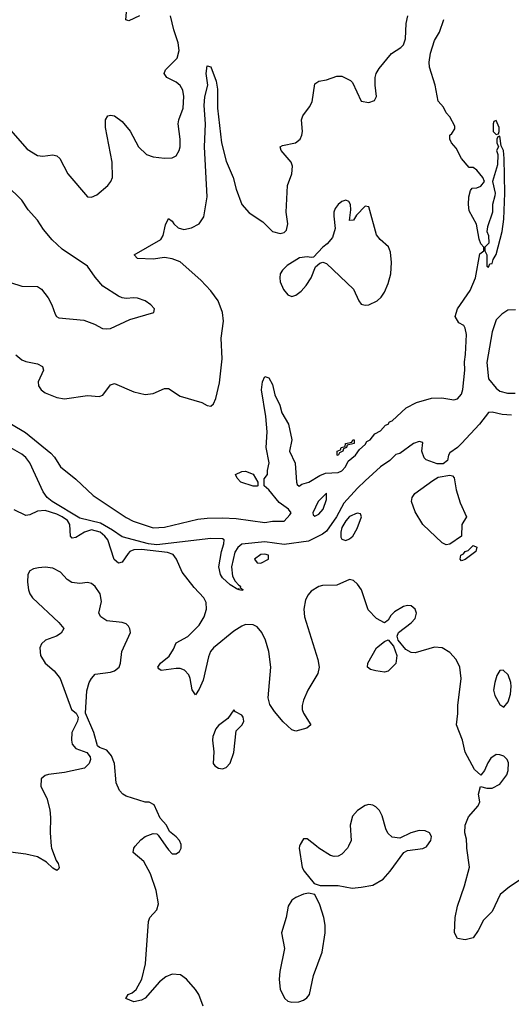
# Model space of a CAD drawing. Header units: inches. Extents: x 1449094 to 1618372, y 389908 to 534307.
# Tile 271 of 494: x 1600798 to 1603349, y 429180 to 434290. Entities that reach past the tile are written whole.
import ezdxf

# ---------------------------------------------------------------- set-up
doc = ezdxf.new("R2010")
doc.units = ezdxf.units.IN
doc.header["$MEASUREMENT"] = 0
doc.layers.add('B6402', color=7, linetype='Continuous')
doc.layers.add('B6403', color=7, linetype='Continuous')

msp = doc.modelspace()

# ---------------------------------------------------------------- linework, layer by layer
at = {"layer": 'B6402', "color": 5}
for points, elevation in [([(1600961.8, 430000), (1600962.6, 429990), (1600986.6, 429926.6), (1600997.1, 429910), (1601002.8, 429890), (1600999.1, 429880.9), (1600990, 429874), (1600970, 429886.6), (1600937.7, 429917.7), (1600890, 429945.1), (1600830, 429959.3), (1600750, 429969.4)], 460), ([(1601749.8, 429170), (1601727.6, 429230), (1601710, 429257.4), (1601664, 429310), (1601632, 429332), (1601590, 429336.5), (1601556.8, 429323.2), (1601524.3, 429295.7), (1601450, 429211.3), (1601430, 429201), (1601390, 429193.3), (1601349.2, 429210), (1601361.2, 429230), (1601381.4, 429238.6), (1601402.9, 429257.1), (1601432.7, 429310), (1601450.8, 429390), (1601465.6, 429610), (1601472.7, 429630), (1601509.6, 429670.4), (1601518.3, 429701.7), (1601506.8, 429770), (1601477, 429857), (1601441.4, 429921.4), (1601387.7, 429967.7), (1601389.5, 429990), (1601397.7, 430000)], 460), ([(1601556.9, 430000), (1601570, 429981), (1601590, 429961), (1601610, 429960.7), (1601627.2, 429972.8), (1601635.6, 429990), (1601635.3, 430000)], 460), ([(1602250.7, 430000), (1602248.8, 429990), (1602263.8, 429890), (1602273.4, 429870), (1602326.8, 429806.8), (1602356.9, 429796.9), (1602450, 429797.3), (1602523.4, 429783.4), (1602570, 429788.2), (1602630, 429798.7), (1602683.6, 429830), (1602719.6, 429870), (1602791.5, 429968.5), (1602810, 429978), (1602890, 429988.5), (1602910, 429999.3), (1602910.5, 430000)], 460), ([(1602504.2, 430000), (1602499.7, 429990), (1602470, 429958.3), (1602450, 429948.2), (1602430, 429946.6), (1602410, 429952.8), (1602349.7, 429989.7), (1602337.4, 430000)], 460), ([(1603641.5, 430000), (1603640.6, 429999.4), (1603624, 429976), (1603590, 429904), (1603570, 429895.1), (1603530, 429900.9), (1603470, 429889.4), (1603450, 429878), (1603390, 429822), (1603338.8, 429790), (1603291, 429750), (1603250, 429661.2), (1603204.2, 429615.8), (1603176.5, 429563.5), (1603150, 429525.2), (1603110, 429514), (1603070, 429522), (1603054, 429550), (1603058, 429630), (1603069.6, 429690), (1603105.7, 429794.3), (1603131.8, 429891.8), (1603118, 429990), (1603117.8, 430000)], 440)]:
    msp.add_lwpolyline(points, dxfattribs=dict(at, elevation=elevation))
at = {"layer": 'B6402', "color": 5, "elevation": 460}
msp.add_lwpolyline([(1602297.2, 429757.2), (1602270, 429752.3), (1602230, 429733.6), (1602210, 429719.6), (1602190.2, 429689.8), (1602180.2, 429630), (1602157.1, 429550), (1602171.2, 429470), (1602147.3, 429350), (1602143.9, 429310), (1602150, 429256), (1602173, 429210), (1602190, 429196.4), (1602210, 429190.4), (1602246.6, 429193.4), (1602270, 429202), (1602287.3, 429212.7), (1602301.2, 429230), (1602322.9, 429330), (1602368.3, 429450), (1602383, 429550), (1602383, 429590), (1602376.9, 429630), (1602356.2, 429696.2), (1602329.1, 429749.1)], close=True, dxfattribs=at)
at = {"layer": 'B6403', "color": 5}
for points, elevation in [([(1601419.1, 434310), (1601363.6, 434283.6), (1601349.6, 434289.6), (1601354, 434350)], 460), ([(1600738.4, 433730), (1600837.1, 433617.1), (1600890, 433584.6), (1600918, 433582), (1600970, 433588), (1600990, 433584), (1601006.8, 433570), (1601047.7, 433490), (1601150, 433370.7), (1601170, 433368.2), (1601198.6, 433381.4), (1601255.6, 433430), (1601270.7, 433449.3), (1601279.1, 433470), (1601277.8, 433550), (1601243.1, 433730), (1601244.2, 433770), (1601255.3, 433790), (1601270, 433794.4), (1601290, 433790.3), (1601330, 433762), (1601371.2, 433711.2), (1601414.9, 433630), (1601456.4, 433590), (1601490, 433577.6), (1601550, 433570.3), (1601590, 433572), (1601610, 433583.8), (1601625.4, 433610), (1601630.8, 433630), (1601630.8, 433670), (1601620.3, 433750), (1601623.5, 433770), (1601645.6, 433830), (1601650.5, 433890.5), (1601644.6, 433924.6), (1601630, 433948.4), (1601610, 433965.3), (1601560.7, 433990), (1601548.4, 434010), (1601554, 434030), (1601616, 434090), (1601625.6, 434130), (1601620.6, 434170), (1601597.6, 434237.6), (1601581, 434310)], 460), ([(1600755, 432190), (1600827.5, 432147.5), (1600960, 432040), (1600978.7, 432018.7), (1601010, 431968.4), (1601090, 431905.5), (1601179.9, 431819.9), (1601350, 431706.4), (1601387.5, 431687.5), (1601490, 431653.2), (1601550, 431656.1), (1601723.1, 431696.9), (1601770, 431702.8), (1601850, 431705.2), (1601921.5, 431701.5), (1602070, 431680.7), (1602110, 431687.4), (1602170, 431688), (1602200.1, 431719.9), (1602206.6, 431730), (1602193.6, 431750), (1602144.2, 431784.2), (1602090, 431849.3), (1602066, 431870), (1602067.3, 431907.3), (1602084, 431930), (1602084, 431950), (1602093.2, 431990), (1602076.9, 432070), (1602082.9, 432150), (1602075.1, 432230), (1602052, 432368), (1602058, 432410), (1602070, 432438), (1602090, 432431.3), (1602110, 432396), (1602122.6, 432342.6), (1602148.4, 432290), (1602158.9, 432250), (1602192.6, 432190), (1602210.3, 432110), (1602198.4, 432050), (1602228.2, 431988.2), (1602234, 431890), (1602237.5, 431877.5), (1602248.4, 431868.4), (1602261.2, 431878.8), (1602298, 431890), (1602355.7, 431924.3), (1602384.2, 431935.8), (1602450, 431939.6), (1602470, 431949.2), (1602487.8, 431970), (1602502.2, 431997.8), (1602540.7, 432030), (1602560.8, 432059.2), (1602590, 432084.9), (1602598.6, 432101.4), (1602617, 432110), (1602640.4, 432139.6), (1602670, 432155.5), (1602695.2, 432184.8), (1602709.3, 432190), (1602717.2, 432202.8), (1602730, 432207.6), (1602803.8, 432276.2), (1602857.5, 432302.5), (1602934, 432326), (1602987.7, 432327.7), (1603050, 432316.9), (1603070, 432322.8), (1603090, 432346.4), (1603096.8, 432370), (1603107.8, 432470), (1603106, 432514), (1603111.7, 432551.7), (1603115.6, 432655.6), (1603110, 432688), (1603102, 432702), (1603076.4, 432716.4), (1603058, 432750), (1603069, 432790), (1603135, 432885), (1603163.5, 432950), (1603185.2, 433074.8), (1603206, 433090), (1603206, 433110), (1603190, 433126), (1603182, 433150), (1603168.7, 433228.7), (1603130, 433298), (1603126, 433330), (1603128.3, 433370), (1603136.5, 433403.5), (1603145.2, 433414.8), (1603170, 433417.3), (1603190, 433426), (1603209.2, 433450), (1603201.2, 433470), (1603170, 433509), (1603150, 433522), (1603130, 433522), (1603090, 433569.5), (1603062.9, 433622.9), (1603039, 433650), (1603029, 433670), (1603029, 433691), (1603040.4, 433699.6), (1603056.4, 433723.6), (1603056.4, 433736.4), (1603030, 433786), (1603010, 433806), (1602996.4, 433836.4), (1602970, 433866), (1602953.2, 433950), (1602923.5, 434043.5), (1602922.2, 434070), (1602930, 434116), (1602950, 434182), (1602975.9, 434224.1), (1602999.3, 434290)], 420), ([(1600778, 432550), (1600810, 432525.2), (1600830, 432515.5), (1600890, 432503.2), (1600917.1, 432490), (1600922, 432470), (1600894.6, 432410), (1600896, 432390), (1600909.4, 432369.4), (1600930, 432353.4), (1600990, 432328.8), (1601030, 432322.8), (1601150, 432339.5), (1601210, 432333.4), (1601230, 432340.7), (1601270, 432395.5), (1601290, 432402.4), (1601390, 432358.2), (1601450, 432344.7), (1601490, 432348.9), (1601550, 432374.9), (1601570, 432376.5), (1601630, 432336.5), (1601743.9, 432303.9), (1601770, 432286.8), (1601790, 432284), (1601804.1, 432295.9), (1601816.1, 432323.9), (1601834.7, 432405.3), (1601848.7, 432530), (1601843.3, 432636.7), (1601855.3, 432724.7), (1601849.8, 432770.2), (1601827.2, 432830), (1601790, 432881.7), (1601738.2, 432938.2), (1601630, 433033.3), (1601590, 433049.2), (1601550, 433055.7), (1601490, 433047.5), (1601410, 433049.8), (1601392.7, 433070), (1601530.7, 433149.3), (1601542.7, 433170), (1601554.7, 433225.3), (1601570, 433258.8), (1601590, 433244), (1601598.4, 433230), (1601620.5, 433210), (1601650, 433200.9), (1601690, 433208.8), (1601729.7, 433230.3), (1601753, 433267), (1601770.5, 433370), (1601757.3, 433630), (1601762.8, 433750), (1601755.5, 433844.5), (1601758.2, 433890), (1601774.3, 433950), (1601765.3, 434010), (1601770, 434051), (1601790, 434044.9), (1601817.6, 433970), (1601824.4, 433930), (1601823.8, 433830), (1601845.4, 433650), (1601870, 433554.9), (1601905.8, 433470), (1601921.3, 433410), (1601950, 433330.6), (1601988.1, 433288.1), (1602060.3, 433240.3), (1602110, 433190.4), (1602150, 433179.3), (1602170, 433184.9), (1602182, 433198), (1602189.5, 433230), (1602180.5, 433290), (1602186.9, 433430), (1602209.7, 433490), (1602214, 433530), (1602206, 433550), (1602154.5, 433610), (1602149.4, 433630), (1602162.4, 433637.6), (1602228.7, 433651.3), (1602253, 433670), (1602262.6, 433690), (1602264.7, 433710), (1602259.7, 433770), (1602266.6, 433790), (1602302.4, 433837.6), (1602316.1, 433863.9), (1602330, 433956.3), (1602350, 433970.4), (1602390, 433977.6), (1602443.1, 433996.9), (1602470, 433996), (1602514.4, 433974.4), (1602524.2, 433964.2), (1602570, 433866), (1602610, 433860.7), (1602639, 433870), (1602649.4, 433890.6), (1602641.6, 433950), (1602642.4, 433990), (1602647.6, 434010), (1602662.9, 434037.1), (1602726.3, 434113.7), (1602775.4, 434144.6), (1602790, 434159.1), (1602799.2, 434190), (1602804, 434270), (1602811.1, 434310)], 440), ([(1600750, 432925.8), (1600810, 432906), (1600890, 432905.7), (1600911.8, 432891.8), (1600945.4, 432845.4), (1600964.4, 432810), (1600981.4, 432761.4), (1600988.5, 432748.5), (1601001.7, 432741.7), (1601130.2, 432730.2), (1601186, 432710), (1601227.6, 432687.6), (1601250, 432684.6), (1601270, 432687.8), (1601370, 432733.1), (1601494, 432770), (1601497, 432790), (1601478.4, 432810), (1601449.4, 432830), (1601410, 432844.4), (1601390, 432846.6), (1601350, 432842), (1601330, 432846.3), (1601310, 432854.7), (1601230, 432907.3), (1601190, 432952.7), (1601149.6, 433010), (1601018.6, 433098.6), (1600966.4, 433146.4), (1600921.4, 433201.4), (1600889.7, 433250), (1600842.5, 433302.5), (1600810, 433352.4), (1600730.5, 433430.5)], 460), ([(1603370, 432784), (1603330, 432782.7), (1603298.9, 432761.1), (1603270, 432731.6), (1603249.2, 432670), (1603221.2, 432510), (1603230, 432425.7), (1603270, 432377.6), (1603290, 432361.7), (1603329.3, 432350.7), (1603369, 432351)], 420), ([(1603350, 432238), (1603301.3, 432241.3), (1603250, 432253), (1603230, 432251.8), (1603184, 432190), (1603090, 432089.6), (1603070, 432069.6), (1603030, 432042.7), (1603022.4, 432030), (1603017.6, 432002.4), (1602995.4, 431984.6), (1602964.2, 431984.2), (1602906.2, 432006.2), (1602896.6, 432016.6), (1602884, 432050), (1602890, 432095.3), (1602870, 432101.2), (1602842, 432090), (1602770, 432039), (1602750, 432032.7), (1602718, 432002), (1602670, 431969.3), (1602590, 431897.2), (1602550, 431859.2), (1602480, 431780), (1602441, 431710), (1602390, 431635.1), (1602370, 431619.5), (1602297.2, 431582.8), (1602170, 431565.6), (1602070, 431580.6), (1601950, 431568.4), (1601929.2, 431550.8), (1601913.8, 431526.2), (1601896.9, 431450), (1601902.1, 431402.1), (1601916.3, 431376.3), (1601934.4, 431354.4), (1601944, 431350), (1601942.8, 431342.8), (1601958, 431330), (1601950, 431326.6), (1601938, 431330), (1601935.3, 431335.3), (1601930, 431333.2), (1601890, 431357.6), (1601850, 431393.3), (1601839.2, 431410), (1601830.8, 431450), (1601844.4, 431530), (1601858, 431570), (1601859.2, 431590), (1601850, 431595.6), (1601790, 431596.9), (1601510, 431564.8), (1601467, 431570), (1601330, 431605.6), (1601280.5, 431640.5), (1601216.8, 431676.8), (1601110, 431702.2), (1600965.9, 431790), (1600941.2, 431810), (1600919.9, 431839.9), (1600851.4, 431990), (1600830, 432016.8), (1600810, 432034.6), (1600736.1, 432076.1)], 420), ([(1603117.8, 430000), (1603117.1, 430037.1), (1603108, 430070), (1603109.7, 430110), (1603127.4, 430152.6), (1603176, 430210), (1603185.2, 430230), (1603179, 430270), (1603189.1, 430310.9), (1603221.6, 430301.6), (1603250, 430301.1), (1603290, 430322.3), (1603326, 430370), (1603333.1, 430393.1), (1603333.6, 430433.6), (1603327.3, 430450), (1603310, 430467.3), (1603290, 430475.1), (1603270, 430476), (1603242, 430458), (1603226.4, 430433.6), (1603210, 430394), (1603190, 430368.7), (1603157.6, 430397.6), (1603108.7, 430488.7), (1603095.1, 430550), (1603064, 430630), (1603071.4, 430688.6), (1603071.2, 430730), (1603088.8, 430870), (1603081, 430930), (1603062.5, 430970), (1603030, 431006), (1602990, 431030.6), (1602950, 431033.2), (1602850, 431004.6), (1602830, 431006.2), (1602801.1, 431021.1), (1602760.9, 431070), (1602756.2, 431090), (1602762.7, 431110), (1602830, 431159.5), (1602850, 431182), (1602856.9, 431210), (1602850.8, 431230.8), (1602830, 431247.6), (1602810, 431249.7), (1602790, 431245.1), (1602743, 431217), (1602722.9, 431197.1), (1602710, 431174), (1602690, 431159), (1602650, 431182.7), (1602606.6, 431226.6), (1602571.3, 431330), (1602550, 431360.9), (1602530, 431379.3), (1602510, 431383.7), (1602444.2, 431355.8), (1602370, 431354), (1602350, 431347.9), (1602310, 431323.5), (1602294.6, 431305.4), (1602281.8, 431278.2), (1602271.5, 431230), (1602276.6, 431190), (1602344.6, 430970), (1602352.3, 430930), (1602344.1, 430895.9), (1602293.7, 430810), (1602270, 430758.4), (1602263.2, 430730), (1602263.2, 430710), (1602270.2, 430690), (1602308.2, 430630), (1602287.5, 430612.5), (1602230, 430597.6), (1602210, 430603.9), (1602165, 430645), (1602119.7, 430699.7), (1602096.2, 430736.2), (1602087.2, 430770), (1602100.4, 430930), (1602090.9, 431010), (1602073.8, 431070), (1602055.2, 431110), (1602030, 431139), (1602010, 431149.8), (1601970, 431150.5), (1601950, 431141.9), (1601910, 431115.5), (1601803.8, 431030), (1601788.7, 431010), (1601777.4, 430982.6), (1601750, 430862.9), (1601730, 430815.6), (1601710, 430786), (1601692.7, 430812.7), (1601683.4, 430870), (1601675, 430890), (1601653.7, 430913.7), (1601630, 430922.2), (1601610, 430922.4), (1601531.5, 430911.5), (1601520.4, 430920.4), (1601515.6, 430930), (1601528, 430950), (1601572.8, 430987.2), (1601596.9, 431023.1), (1601610, 431055.8), (1601670, 431089.4), (1601730, 431147.9), (1601755.7, 431190), (1601767.9, 431230), (1601765.1, 431265.1), (1601753.6, 431290), (1601703, 431343), (1601641.7, 431421.7), (1601612.5, 431490), (1601594.3, 431514.3), (1601564.7, 431524.7), (1601430, 431540.1), (1601390, 431538.5), (1601370.2, 431530), (1601360.4, 431519.6), (1601330, 431473.7), (1601310, 431468.4), (1601289, 431489), (1601254.8, 431590), (1601240.7, 431610), (1601215.2, 431630), (1601170, 431641.6), (1601134, 431630), (1601090, 431602.3), (1601070, 431598.7), (1601061.5, 431610), (1601058.8, 431670), (1601046.5, 431690), (1601018.8, 431710), (1600990, 431723.6), (1600930, 431742.3), (1600890, 431739.9), (1600850, 431720.3), (1600830, 431717.2), (1600770, 431746.2)], 440), ([(1601635.3, 430000), (1601635.1, 430010), (1601626.6, 430030), (1601610, 430049.3), (1601576, 430076), (1601559, 430110), (1601526.3, 430146.3), (1601495.1, 430215.1), (1601470, 430229.2), (1601450, 430229.4), (1601350, 430259.5), (1601333.2, 430270), (1601316, 430290), (1601299.5, 430330), (1601289.3, 430430), (1601274.5, 430470), (1601250, 430499.3), (1601212.7, 430512.7), (1601202, 430522), (1601182.9, 430590), (1601139, 430690), (1601147.2, 430807.2), (1601158.7, 430850), (1601170, 430870.7), (1601190, 430892.7), (1601270, 430903.7), (1601290, 430910.4), (1601314, 430930), (1601321.6, 430950), (1601328.2, 431010), (1601373.3, 431110), (1601370, 431128), (1601362.9, 431142.9), (1601350, 431155.1), (1601330, 431162), (1601250, 431169.6), (1601219.5, 431190), (1601209.6, 431210), (1601222.6, 431270), (1601216.4, 431310), (1601190, 431347.6), (1601170, 431363), (1601150, 431368.4), (1601110, 431364.1), (1601068.2, 431368.2), (1601043.9, 431383.9), (1601010, 431422), (1600970, 431443.5), (1600930, 431448), (1600895.1, 431444.9), (1600870, 431440.7), (1600850.4, 431429.6), (1600840.5, 431410), (1600838, 431370), (1600843, 431330), (1600850.6, 431310), (1600863.8, 431290), (1601002, 431162), (1601027.7, 431130), (1601013.9, 431106.1), (1600989, 431091), (1600931.2, 431068.8), (1600912, 431050), (1600902.6, 431030), (1600906, 430990), (1600930.2, 430950.2), (1600977, 430910), (1601008.8, 430870), (1601066.8, 430710), (1601092, 430690), (1601102, 430670), (1601098, 430650), (1601068.9, 430591.1), (1601066.4, 430550), (1601070.7, 430530), (1601090, 430506.8), (1601146, 430486), (1601163.6, 430463.6), (1601164.7, 430450), (1601158, 430430), (1601134.4, 430405.6), (1601030, 430382.2), (1600947.1, 430372.9), (1600930, 430367.8), (1600908.9, 430350), (1600908, 430310), (1600939.5, 430250), (1600954.9, 430190), (1600958.7, 430150), (1600956.4, 430070), (1600961.8, 430000)], 460), ([(1602910.5, 430000), (1602931.1, 430030), (1602934, 430050), (1602924.5, 430070), (1602901, 430081), (1602870, 430081.7), (1602826.8, 430070), (1602770, 430042.9), (1602730, 430047), (1602708.5, 430068.5), (1602696.9, 430090), (1602678.6, 430158.6), (1602665.1, 430185.1), (1602645.3, 430205.3), (1602630, 430214), (1602610, 430217.6), (1602590, 430211.5), (1602550, 430185.1), (1602524.2, 430155.8), (1602513, 430110), (1602517.6, 430030), (1602504.2, 430000)], 460), ([(1601397.7, 430000), (1601425.8, 430034.2), (1601449, 430050), (1601490, 430066.8), (1601510, 430064.7), (1601517.3, 430057.3), (1601556.9, 430000)], 460), ([(1602337.4, 430000), (1602290, 430039.5), (1602270, 430038), (1602252.7, 430010), (1602250.7, 430000)], 460)]:
    msp.add_lwpolyline(points, dxfattribs=dict(at, elevation=elevation))
for points, elevation in [([(1603270, 433766), (1603258, 433762), (1603254, 433750), (1603254, 433710), (1603270, 433694), (1603282, 433698), (1603286, 433710), (1603286, 433730)], 420), ([(1603290, 433686), (1603278, 433682), (1603274, 433670), (1603274, 433650), (1603282, 433630), (1603272, 433610), (1603278, 433590), (1603276.9, 433536.9), (1603251.3, 433450), (1603264.7, 433390), (1603263.6, 433376.4), (1603252, 433330), (1603251.3, 433290), (1603225.4, 433214.6), (1603222, 433190), (1603231, 433170), (1603231.3, 433130), (1603212, 433110), (1603212, 433090), (1603222, 433070), (1603222, 433010), (1603230, 433006), (1603238, 433022), (1603250, 433024), (1603254.7, 433045.3), (1603270, 433070.8), (1603300.5, 433190), (1603310, 433254), (1603314.7, 433390), (1603310.9, 433570), (1603308, 433610), (1603295.3, 433635.3)], 420), ([(1602490, 433352.4), (1602470, 433346.3), (1602450, 433331.3), (1602435.3, 433310), (1602428.7, 433290), (1602428.4, 433270), (1602434.8, 433205.2), (1602420.7, 433159.3), (1602393.4, 433126.6), (1602371.3, 433110), (1602322, 433058), (1602310, 433055.3), (1602290, 433059), (1602250, 433053.2), (1602185.4, 433014.6), (1602161.6, 432990), (1602150.4, 432970), (1602147, 432950), (1602150.3, 432930), (1602167, 432890), (1602190, 432861.6), (1602210, 432854), (1602230, 432859.6), (1602259, 432881), (1602284, 432910), (1602309.7, 432950), (1602333.2, 433006.8), (1602354.6, 433025.4), (1602371.1, 433031.1), (1602390, 433024.7), (1602530, 432890.5), (1602557.1, 432830), (1602570, 432813.4), (1602590, 432808.7), (1602610, 432810.4), (1602652.3, 432830), (1602674, 432850), (1602690, 432874.8), (1602710, 432921), (1602723, 432970), (1602727.6, 433030), (1602722.5, 433082.5), (1602711.5, 433111.5), (1602668.2, 433148.2), (1602650, 433173.2), (1602610, 433319.3), (1602590, 433322), (1602544.9, 433275.1), (1602530, 433249.6), (1602510, 433248), (1602516.6, 433303.4), (1602514.3, 433330), (1602506.2, 433346.2)], 440), ([(1602450, 432028.7), (1602446, 432030), (1602446, 432050), (1602462, 432058), (1602466, 432070), (1602486, 432074), (1602488, 432090), (1602522, 432098), (1602526, 432110), (1602534, 432110), (1602534, 432090), (1602498, 432082), (1602494, 432070), (1602478, 432062), (1602474, 432050), (1602458, 432042)], 420), ([(1602030, 431868.7), (1602008.9, 431868.9), (1601946, 431890), (1601926, 431910), (1601918, 431930), (1601950, 431944.7), (1601970, 431946), (1602010, 431930.8), (1602034, 431890), (1602034, 431870)], 420), ([(1603010, 431564.4), (1602990, 431574), (1602890, 431669.6), (1602850, 431735.1), (1602831, 431790), (1602834.2, 431810), (1602848.9, 431831.1), (1602941.4, 431898.6), (1602970, 431914.9), (1603030, 431926.7), (1603042.8, 431922.8), (1603052.7, 431912.7), (1603062.4, 431850), (1603083.1, 431783.1), (1603116.3, 431710), (1603092.7, 431670), (1603090.4, 431610), (1603030, 431567.4)], 420), ([(1602390, 431833.3), (1602346.7, 431790), (1602319.3, 431730), (1602320.9, 431720.9), (1602330, 431714), (1602350, 431722.8), (1602372.8, 431750), (1602390, 431798.8)], 420), ([(1602549.3, 431729.3), (1602510, 431711.7), (1602490, 431689.7), (1602470, 431655.1), (1602463.5, 431630), (1602464.4, 431604.4), (1602470, 431594), (1602490, 431587.7), (1602510, 431596.3), (1602526, 431610), (1602549.6, 431650), (1602572.3, 431710), (1602565.6, 431725.6)], 440), ([(1603090, 431482), (1603084, 431490), (1603087, 431510), (1603101.5, 431518.5), (1603110, 431530.4), (1603124.5, 431535.5), (1603150, 431561), (1603170, 431552), (1603164.7, 431530), (1603110, 431489)], 420), ([(1602070, 431515.3), (1602050, 431513.7), (1602016.3, 431490), (1602030, 431470.8), (1602050, 431468.7), (1602089.2, 431490), (1602089.3, 431510)], 440), ([(1602690, 430903.7), (1602646, 430910), (1602618, 430918), (1602602, 430930), (1602604, 430950), (1602648.7, 431030), (1602690, 431062.8), (1602710, 431070.8), (1602738.3, 431038.3), (1602755.6, 430990), (1602750, 430949.3), (1602710, 430909.3)], 440), ([(1603306.2, 430913.8), (1603290, 430912.3), (1603273.9, 430886.1), (1603262.4, 430850), (1603256.5, 430810), (1603263, 430783), (1603290, 430736), (1603310, 430722.8), (1603333, 430750), (1603345.1, 430790), (1603347.4, 430830), (1603346.4, 430850), (1603333.1, 430890)], 440), ([(1601910, 430708), (1601877.3, 430662.7), (1601830, 430627.3), (1601815.8, 430610), (1601800.8, 430570), (1601798.5, 430550), (1601805.3, 430490), (1601801.6, 430430), (1601810, 430417.3), (1601830, 430405.5), (1601850, 430401.6), (1601870, 430408.2), (1601890, 430430.7), (1601910, 430486), (1601921.6, 430598.4), (1601952.7, 430630), (1601960.7, 430650), (1601956.8, 430670), (1601950, 430679.7), (1601918, 430698)], 460)]:
    msp.add_lwpolyline(points, close=True, dxfattribs=dict(at, elevation=elevation))

doc.saveas('drawing.dxf')
